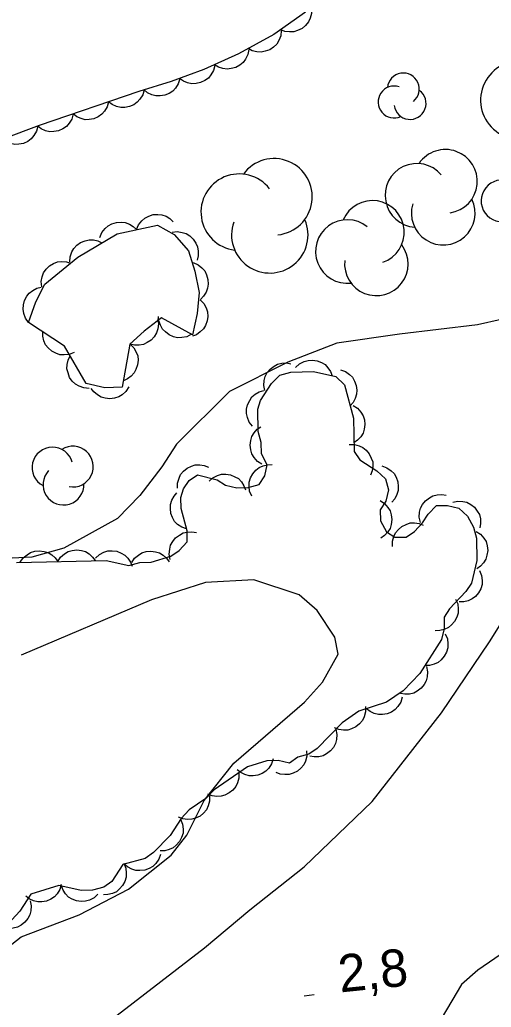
# Model space of a CAD drawing. Extents: x 336540 to 340074, y 5572036 to 5573747.
# Drawn here: x 338523 to 338560.8, y 5572360.1 to 5572439.2 of the extents above; entities that cross this region are included whole.
import ezdxf

# ---------------------------------------------------------------- set-up
doc = ezdxf.new("R2010")
doc.units = 0
for name, color, linetype in [('Niveau 2', 7, 'Continuous'), ('Niveau 22', 7, 'Continuous'), ('Niveau 3', 7, 'Continuous'), ('Niveau 44', 7, 'Continuous')]:
    doc.layers.add(name, color=color, linetype=linetype)

msp = doc.modelspace()

# ---------------------------------------------------------------- linework, layer by layer
at = {"layer": 'Niveau 2'}
for points in [[(338517.3, 5572360.16), (338521.5, 5572364.43), (338523.12, 5572365.7), (338527.76, 5572367.48), (338531.72, 5572369.54), (338535.13, 5572372.27), (338536.4, 5572373.86), (338537.77, 5572376.64), (338540.16, 5572379.64), (338545.82, 5572384.51), (338547.27, 5572386.12), (338548.52, 5572388.38), (338548.26, 5572389.72), (338546.82, 5572391.86), (338545.39, 5572393.13), (338541.77, 5572394.32), (338537.9, 5572394.11), (338533.57, 5572392.71), (338523.13, 5572388.28)], [(338561.99, 5572364.62), (338559.71, 5572363.05), (338558.38, 5572361.9), (338556.42, 5572358.55), (338555.32, 5572357.02), (338554.05, 5572355.53), (338553.01, 5572353.94), (338552.29, 5572353.31), (338549, 5572351.38), (338546.71, 5572350.27), (338545.32, 5572349.4), (338544.6, 5572348.88), (338542.55, 5572346.76)]]:
    msp.add_lwpolyline(points, dxfattribs=at)
at = {"layer": 'Niveau 22'}
for points in [[(338565.35, 5572416.04), (338559.66, 5572414.76), (338553.42, 5572414.01), (338548.4, 5572413.3), (338544.49, 5572411.76), (338539.8, 5572409.41), (338535.58, 5572405.19), (338534.38, 5572403.37), (338532.62, 5572401.09), (338530.85, 5572399.25), (338526.55, 5572396.86), (338523.97, 5572396.13), (338519.25, 5572395.91)], [(338471.91, 5572309.86), (338491, 5572327.45), (338494.21, 5572330.09), (338505.84, 5572340.38), (338511.35, 5572344.91), (338520.71, 5572352.02), (338527.31, 5572356.73), (338537.81, 5572364.83), (338541.45, 5572367.87), (338545.8, 5572371.31), (338551.25, 5572376.55), (338556.8, 5572383.67), (338560.64, 5572389.36), (338565.03, 5572396.39)]]:
    msp.add_lwpolyline(points, dxfattribs=at)
at = {"layer": 'Niveau 3'}
msp.add_line((338545.8, 5572360.99), (338546.6, 5572361.08), dxfattribs=at)
at = {"layer": 'Niveau 44'}
for points in [[(338545.89, 5572439.81), (338543.37, 5572438.02), (338540.54, 5572436.47), (338537.76, 5572435.23), (338535.14, 5572434.26), (338532.56, 5572433.46), (338524.58, 5572430.73), (338515.6, 5572427.36)], [(338546.36, 5572440.14), (338546.37, 5572439.72), (338546.26, 5572439.33), (338546.13, 5572439.03), (338545.9, 5572438.76), (338545.62, 5572438.52), (338545.27, 5572438.35), (338544.97, 5572438.24), (338544.62, 5572438.23), (338544.25, 5572438.28), (338543.91, 5572438.4)], [(338543.95, 5572438.34), (338543.91, 5572437.92), (338543.76, 5572437.55), (338543.59, 5572437.26), (338543.34, 5572437.02), (338543.03, 5572436.81), (338542.67, 5572436.69), (338542.35, 5572436.61), (338542, 5572436.64), (338541.64, 5572436.73), (338541.32, 5572436.9)], [(338541.35, 5572436.83), (338541.28, 5572436.42), (338541.1, 5572436.06), (338540.91, 5572435.79), (338540.63, 5572435.57), (338540.31, 5572435.39), (338539.94, 5572435.29), (338539.62, 5572435.24), (338539.27, 5572435.3), (338538.92, 5572435.42), (338538.61, 5572435.61)], [(338538.64, 5572435.55), (338538.54, 5572435.15), (338538.33, 5572434.8), (338538.12, 5572434.54), (338537.84, 5572434.34), (338537.5, 5572434.18), (338537.13, 5572434.11), (338536.8, 5572434.08), (338536.46, 5572434.16), (338536.12, 5572434.3), (338535.82, 5572434.51)], [(338535.84, 5572434.48), (338535.71, 5572434.08), (338535.49, 5572433.74), (338535.27, 5572433.49), (338534.97, 5572433.3), (338534.63, 5572433.16), (338534.25, 5572433.11), (338533.92, 5572433.1), (338533.59, 5572433.2), (338533.25, 5572433.36), (338532.97, 5572433.59)], [(338532.97, 5572433.6), (338532.86, 5572433.2), (338532.64, 5572432.85), (338532.43, 5572432.6), (338532.14, 5572432.4), (338531.8, 5572432.25), (338531.42, 5572432.19), (338531.1, 5572432.17), (338530.75, 5572432.26), (338530.42, 5572432.41), (338530.13, 5572432.63)], [(338530.13, 5572432.63), (338530.02, 5572432.22), (338529.8, 5572431.88), (338529.59, 5572431.63), (338529.3, 5572431.43), (338528.96, 5572431.28), (338528.58, 5572431.22), (338528.26, 5572431.2), (338527.92, 5572431.29), (338527.58, 5572431.44), (338527.29, 5572431.66)], [(338527.29, 5572431.66), (338527.18, 5572431.25), (338526.96, 5572430.91), (338526.75, 5572430.66), (338526.46, 5572430.46), (338526.12, 5572430.31), (338525.74, 5572430.25), (338525.42, 5572430.23), (338525.08, 5572430.32), (338524.74, 5572430.47), (338524.45, 5572430.69)], [(338524.45, 5572430.68), (338524.35, 5572430.28), (338524.15, 5572429.93), (338523.94, 5572429.66), (338523.66, 5572429.46), (338523.32, 5572429.3), (338522.95, 5572429.23), (338522.62, 5572429.2), (338522.28, 5572429.28), (338521.94, 5572429.42), (338521.64, 5572429.63)], [(338532.37, 5572422.39), (338532.53, 5572422.78), (338532.78, 5572423.1), (338533.02, 5572423.32), (338533.34, 5572423.48), (338533.69, 5572423.59), (338534.07, 5572423.61), (338534.4, 5572423.58), (338534.73, 5572423.46), (338535.04, 5572423.27), (338535.3, 5572423.02)], [(338523.72, 5572414.96), (338524.31, 5572416.59), (338525.02, 5572418.01), (338527.67, 5572420.18), (338530.81, 5572422.06), (338534.05, 5572422.75), (338535.38, 5572422), (338536.54, 5572420.69), (338537.04, 5572419.07), (338537.37, 5572417.35), (338537.23, 5572415.66), (338536.86, 5572413.95), (338534.37, 5572415.31), (338532.98, 5572414.25), (338531.84, 5572413.21), (338531.22, 5572409.76), (338529.84, 5572409.71), (338528.33, 5572410.06), (338526.6, 5572413.05), (338523.72, 5572414.96)], [(338529.43, 5572421.77), (338529.59, 5572422.15), (338529.85, 5572422.47), (338530.09, 5572422.7), (338530.4, 5572422.86), (338530.75, 5572422.96), (338531.14, 5572422.98), (338531.46, 5572422.96), (338531.79, 5572422.83), (338532.11, 5572422.64), (338532.37, 5572422.39)], [(338527.03, 5572419.8), (338527.05, 5572420.21), (338527.19, 5572420.6), (338527.35, 5572420.89), (338527.59, 5572421.14), (338527.89, 5572421.36), (338528.25, 5572421.5), (338528.56, 5572421.58), (338528.91, 5572421.57), (338529.28, 5572421.49), (338529.6, 5572421.34)], [(338535.22, 5572422.18), (338535.63, 5572422.24), (338536.03, 5572422.17), (338536.35, 5572422.07), (338536.64, 5572421.88), (338536.91, 5572421.62), (338537.11, 5572421.3), (338537.25, 5572421.01), (338537.3, 5572420.66), (338537.3, 5572420.29), (338537.21, 5572419.94)], [(338524.77, 5572417.81), (338524.73, 5572418.22), (338524.82, 5572418.62), (338524.92, 5572418.93), (338525.13, 5572419.22), (338525.4, 5572419.48), (338525.73, 5572419.67), (338526.03, 5572419.8), (338526.38, 5572419.83), (338526.75, 5572419.81), (338527.09, 5572419.71)], [(338536.91, 5572419.75), (338537.29, 5572419.58), (338537.6, 5572419.32), (338537.83, 5572419.08), (338537.98, 5572418.76), (338538.08, 5572418.4), (338538.09, 5572418.02), (338538.06, 5572417.7), (338537.93, 5572417.37), (338537.73, 5572417.06), (338537.48, 5572416.8)], [(338523.72, 5572414.96), (338523.47, 5572415.3), (338523.34, 5572415.68), (338523.28, 5572416.01), (338523.31, 5572416.36), (338523.4, 5572416.71), (338523.59, 5572417.05), (338523.78, 5572417.31), (338524.06, 5572417.52), (338524.39, 5572417.69), (338524.74, 5572417.78)], [(338537.47, 5572416.77), (338537.76, 5572416.47), (338537.94, 5572416.11), (338538.05, 5572415.8), (338538.07, 5572415.44), (338538.02, 5572415.08), (338537.88, 5572414.72), (338537.73, 5572414.43), (338537.47, 5572414.19), (338537.17, 5572413.97), (338536.84, 5572413.84)], [(338534.07, 5572415.24), (338534.13, 5572414.83), (338534.07, 5572414.43), (338533.97, 5572414.11), (338533.78, 5572413.81), (338533.53, 5572413.54), (338533.21, 5572413.34), (338532.92, 5572413.19), (338532.57, 5572413.13), (338532.2, 5572413.14), (338531.85, 5572413.22)], [(338536.76, 5572414), (338536.39, 5572413.81), (338535.99, 5572413.74), (338535.66, 5572413.72), (338535.32, 5572413.81), (338534.98, 5572413.96), (338534.68, 5572414.19), (338534.45, 5572414.42), (338534.28, 5572414.73), (338534.16, 5572415.08), (338534.13, 5572415.44)], [(338527.36, 5572412.55), (338526.97, 5572412.39), (338526.56, 5572412.35), (338526.23, 5572412.36), (338525.9, 5572412.48), (338525.58, 5572412.65), (338525.3, 5572412.92), (338525.08, 5572413.16), (338524.95, 5572413.49), (338524.86, 5572413.85), (338524.86, 5572414.21)], [(338531.84, 5572413.23), (338532.14, 5572412.93), (338532.34, 5572412.58), (338532.46, 5572412.27), (338532.49, 5572411.92), (338532.45, 5572411.55), (338532.32, 5572411.19), (338532.18, 5572410.9), (338531.94, 5572410.64), (338531.64, 5572410.42), (338531.31, 5572410.27)], [(338528.56, 5572409.67), (338528.14, 5572409.7), (338527.76, 5572409.84), (338527.47, 5572410), (338527.22, 5572410.25), (338527.01, 5572410.55), (338526.88, 5572410.91), (338526.79, 5572411.23), (338526.82, 5572411.58), (338526.9, 5572411.94), (338527.05, 5572412.27)], [(338542.64, 5572409.49), (338542.55, 5572409.9), (338542.59, 5572410.3), (338542.66, 5572410.63), (338542.83, 5572410.93), (338543.07, 5572411.22), (338543.38, 5572411.45), (338543.66, 5572411.61), (338544, 5572411.69), (338544.37, 5572411.71), (338544.73, 5572411.64)], [(338545.11, 5572411.34), (338545.42, 5572411.63), (338545.78, 5572411.81), (338546.1, 5572411.91), (338546.45, 5572411.92), (338546.82, 5572411.87), (338547.17, 5572411.73), (338547.46, 5572411.57), (338547.7, 5572411.32), (338547.91, 5572411.01), (338548.04, 5572410.68)], [(338522.75, 5572395.72), (338529.94, 5572395.88), (338531.75, 5572395.47), (338532.64, 5572395.71), (338533.54, 5572395.73), (338535.11, 5572396.22), (338535.77, 5572396.68), (338536.43, 5572397.36), (338536.42, 5572398.26), (338535.94, 5572400.04), (338535.92, 5572400.93), (338536.13, 5572401.61), (338536.57, 5572402.29), (338537.24, 5572402.75), (338538.82, 5572402.34), (338539.5, 5572401.91), (338540.4, 5572401.7), (338541.3, 5572401.72), (338542.19, 5572401.97), (338542.63, 5572402.65), (338542.84, 5572403.55), (338542.38, 5572404.43), (338542.36, 5572405.33), (338542.12, 5572406.22), (338542.09, 5572408.01), (338542.3, 5572408.69), (338543.18, 5572410.05), (338543.84, 5572410.73), (338544.73, 5572410.98), (338546.53, 5572411.02), (338548.33, 5572410.61), (338549.02, 5572409.95), (338549.74, 5572407.28), (338549.79, 5572404.6), (338550.25, 5572403.94), (338551.61, 5572403.07), (338552.3, 5572402.42), (338552.54, 5572401.53), (338552.33, 5572400.63), (338551.89, 5572399.94), (338551.91, 5572399.05), (338552.38, 5572398.16), (338553.06, 5572397.73), (338553.96, 5572397.75), (338554.62, 5572398.21), (338555.28, 5572398.9), (338555.72, 5572399.58), (338556.38, 5572400.27), (338557.28, 5572400.29), (338558.19, 5572400.08), (338558.87, 5572399.43), (338559.34, 5572398.54), (338559.58, 5572397.65), (338559.61, 5572395.86), (338559.19, 5572394.06), (338558.75, 5572393.38), (338557.43, 5572392.01), (338556.99, 5572391.33), (338557.01, 5572390.43), (338556.8, 5572389.53), (338555.05, 5572386.81), (338553.72, 5572385.44), (338552.39, 5572384.51), (338550.16, 5572383.79), (338548.83, 5572382.87), (338546.84, 5572380.81), (338546.17, 5572380.35), (338545.28, 5572380.11), (338544.61, 5572379.64), (338543.71, 5572379.85), (338542.81, 5572379.83), (338541.25, 5572379.35), (338538.59, 5572377.5), (338537.92, 5572376.81), (338536.59, 5572375.89), (338535.93, 5572375.2), (338535.06, 5572373.84), (338533.73, 5572372.47), (338533.07, 5572372), (338531.28, 5572371.52), (338530.4, 5572370.16), (338529.74, 5572369.69), (338528.84, 5572369.45), (338527.94, 5572369.43), (338526.14, 5572369.84), (338523.91, 5572369.12), (338523.03, 5572367.76), (338522.37, 5572367.07)], [(338548.69, 5572411.16), (338549.09, 5572411.02), (338549.42, 5572410.79), (338549.66, 5572410.56), (338549.83, 5572410.25), (338549.96, 5572409.91), (338550, 5572409.52), (338549.99, 5572409.2), (338549.88, 5572408.86), (338549.71, 5572408.54), (338549.47, 5572408.26)], [(338531.74, 5572409.78), (338531.52, 5572409.42), (338531.21, 5572409.16), (338530.94, 5572408.98), (338530.6, 5572408.87), (338530.23, 5572408.83), (338529.85, 5572408.88), (338529.54, 5572408.95), (338529.24, 5572409.14), (338528.96, 5572409.38), (338528.74, 5572409.67)], [(338541.66, 5572406.63), (338541.4, 5572406.95), (338541.25, 5572407.33), (338541.17, 5572407.65), (338541.18, 5572408), (338541.26, 5572408.36), (338541.43, 5572408.7), (338541.61, 5572408.98), (338541.88, 5572409.2), (338542.2, 5572409.39), (338542.55, 5572409.49)], [(338549.72, 5572408.3), (338550.07, 5572408.07), (338550.33, 5572407.76), (338550.51, 5572407.48), (338550.61, 5572407.14), (338550.65, 5572406.77), (338550.59, 5572406.4), (338550.51, 5572406.08), (338550.32, 5572405.78), (338550.07, 5572405.51), (338549.78, 5572405.3)], [(338542.4, 5572403.59), (338542.05, 5572403.82), (338541.78, 5572404.13), (338541.61, 5572404.41), (338541.51, 5572404.75), (338541.47, 5572405.11), (338541.52, 5572405.49), (338541.61, 5572405.81), (338541.79, 5572406.11), (338542.04, 5572406.39), (338542.33, 5572406.59)], [(338549.39, 5572405.17), (338549.81, 5572405.18), (338550.2, 5572405.07), (338550.5, 5572404.93), (338550.77, 5572404.71), (338551.01, 5572404.42), (338551.17, 5572404.08), (338551.28, 5572403.77), (338551.29, 5572403.42), (338551.24, 5572403.05), (338551.11, 5572402.71)], [(338535.66, 5572401.66), (338535.65, 5572402.08), (338535.77, 5572402.47), (338535.9, 5572402.77), (338536.13, 5572403.04), (338536.42, 5572403.27), (338536.77, 5572403.43), (338537.07, 5572403.54), (338537.43, 5572403.55), (338537.79, 5572403.49), (338538.13, 5572403.36)], [(338541.59, 5572401.04), (338541.42, 5572401.42), (338541.38, 5572401.83), (338541.39, 5572402.16), (338541.5, 5572402.49), (338541.67, 5572402.82), (338541.93, 5572403.1), (338542.18, 5572403.32), (338542.5, 5572403.46), (338542.86, 5572403.55), (338543.22, 5572403.56)], [(338552.02, 5572403.45), (338552.42, 5572403.31), (338552.75, 5572403.07), (338552.99, 5572402.85), (338553.16, 5572402.54), (338553.29, 5572402.19), (338553.33, 5572401.81), (338553.32, 5572401.49), (338553.21, 5572401.15), (338553.04, 5572400.82), (338552.8, 5572400.55)], [(338538.18, 5572402.22), (338538.48, 5572402.5), (338538.85, 5572402.68), (338539.16, 5572402.78), (338539.51, 5572402.79), (338539.88, 5572402.74), (338540.23, 5572402.59), (338540.52, 5572402.44), (338540.76, 5572402.18), (338540.97, 5572401.87), (338541.1, 5572401.54)], [(338536.38, 5572398.4), (338535.99, 5572398.54), (338535.66, 5572398.77), (338535.42, 5572399), (338535.24, 5572399.31), (338535.12, 5572399.65), (338535.08, 5572400.04), (338535.08, 5572400.36), (338535.19, 5572400.7), (338535.37, 5572401.02), (338535.6, 5572401.3)], [(338555.1, 5572398.93), (338555.01, 5572399.34), (338555.04, 5572399.74), (338555.11, 5572400.07), (338555.28, 5572400.37), (338555.51, 5572400.66), (338555.82, 5572400.89), (338556.1, 5572401.06), (338556.45, 5572401.13), (338556.82, 5572401.16), (338557.17, 5572401.1)], [(338551.87, 5572400.67), (338552.22, 5572400.44), (338552.49, 5572400.13), (338552.67, 5572399.86), (338552.76, 5572399.52), (338552.8, 5572399.15), (338552.75, 5572398.77), (338552.67, 5572398.45), (338552.48, 5572398.16), (338552.23, 5572397.88), (338551.94, 5572397.67)], [(338557.69, 5572400.56), (338558.1, 5572400.64), (338558.51, 5572400.61), (338558.83, 5572400.54), (338559.14, 5572400.37), (338559.42, 5572400.14), (338559.65, 5572399.83), (338559.82, 5572399.55), (338559.9, 5572399.21), (338559.92, 5572398.84), (338559.86, 5572398.48)], [(338552.87, 5572396.99), (338552.86, 5572397.41), (338552.97, 5572397.8), (338553.11, 5572398.1), (338553.34, 5572398.37), (338553.62, 5572398.6), (338553.97, 5572398.77), (338554.27, 5572398.88), (338554.63, 5572398.88), (338554.99, 5572398.83), (338555.33, 5572398.7)], [(338535.07, 5572395.96), (338534.98, 5572396.37), (338535.02, 5572396.77), (338535.09, 5572397.09), (338535.27, 5572397.4), (338535.5, 5572397.69), (338535.81, 5572397.91), (338536.09, 5572398.08), (338536.43, 5572398.15), (338536.8, 5572398.17), (338537.16, 5572398.11)], [(338559.57, 5572398.21), (338559.92, 5572397.98), (338560.18, 5572397.67), (338560.36, 5572397.39), (338560.45, 5572397.05), (338560.49, 5572396.68), (338560.43, 5572396.3), (338560.35, 5572395.99), (338560.16, 5572395.69), (338559.92, 5572395.42), (338559.62, 5572395.21)], [(338523.06, 5572395.73), (338523.29, 5572396.08), (338523.6, 5572396.34), (338523.88, 5572396.52), (338524.21, 5572396.62), (338524.58, 5572396.66), (338524.96, 5572396.6), (338525.28, 5572396.52), (338525.58, 5572396.33), (338525.85, 5572396.09), (338526.06, 5572395.79)], [(338526.06, 5572395.79), (338526.29, 5572396.14), (338526.6, 5572396.41), (338526.88, 5572396.59), (338527.21, 5572396.68), (338527.58, 5572396.72), (338527.96, 5572396.67), (338528.28, 5572396.59), (338528.57, 5572396.4), (338528.85, 5572396.15), (338529.06, 5572395.86)], [(338529.08, 5572396.07), (338529.39, 5572396.36), (338529.75, 5572396.54), (338530.06, 5572396.65), (338530.42, 5572396.66), (338530.78, 5572396.61), (338531.14, 5572396.46), (338531.42, 5572396.31), (338531.67, 5572396.05), (338531.88, 5572395.75), (338532.01, 5572395.41)], [(338531.98, 5572395.7), (338532.21, 5572396.05), (338532.52, 5572396.31), (338532.8, 5572396.49), (338533.14, 5572396.59), (338533.5, 5572396.63), (338533.88, 5572396.57), (338534.2, 5572396.49), (338534.5, 5572396.3), (338534.77, 5572396.06), (338534.98, 5572395.76)], [(338559.84, 5572395.06), (338560, 5572394.68), (338560.05, 5572394.28), (338560.04, 5572393.95), (338559.93, 5572393.61), (338559.76, 5572393.29), (338559.5, 5572393), (338559.25, 5572392.79), (338558.93, 5572392.65), (338558.57, 5572392.55), (338558.21, 5572392.55)], [(338557.92, 5572392.77), (338558.09, 5572392.39), (338558.13, 5572391.98), (338558.12, 5572391.65), (338558.01, 5572391.32), (338557.84, 5572390.99), (338557.58, 5572390.71), (338557.34, 5572390.5), (338557.01, 5572390.35), (338556.65, 5572390.26), (338556.29, 5572390.25)], [(338557.09, 5572389.99), (338557.26, 5572389.6), (338557.3, 5572389.2), (338557.29, 5572388.87), (338557.19, 5572388.53), (338557.01, 5572388.21), (338556.76, 5572387.92), (338556.51, 5572387.71), (338556.19, 5572387.57), (338555.83, 5572387.47), (338555.47, 5572387.46)], [(338555.59, 5572387.37), (338555.68, 5572386.96), (338555.64, 5572386.55), (338555.57, 5572386.23), (338555.4, 5572385.93), (338555.16, 5572385.64), (338554.85, 5572385.41), (338554.57, 5572385.25), (338554.23, 5572385.17), (338553.86, 5572385.15), (338553.5, 5572385.22)], [(338553.64, 5572384.91), (338553.52, 5572384.51), (338553.3, 5572384.17), (338553.08, 5572383.92), (338552.79, 5572383.73), (338552.45, 5572383.59), (338552.07, 5572383.53), (338551.74, 5572383.52), (338551.4, 5572383.61), (338551.07, 5572383.77), (338550.78, 5572383.99)], [(338550.7, 5572384.16), (338550.7, 5572383.74), (338550.59, 5572383.35), (338550.45, 5572383.05), (338550.23, 5572382.78), (338549.94, 5572382.55), (338549.59, 5572382.39), (338549.29, 5572382.28), (338548.93, 5572382.27), (338548.57, 5572382.32), (338548.23, 5572382.46)], [(338548.32, 5572382.35), (338548.41, 5572381.94), (338548.37, 5572381.53), (338548.3, 5572381.21), (338548.13, 5572380.9), (338547.9, 5572380.62), (338547.59, 5572380.39), (338547.31, 5572380.22), (338546.96, 5572380.15), (338546.59, 5572380.13), (338546.24, 5572380.19)], [(338545.99, 5572380.61), (338546, 5572380.19), (338545.89, 5572379.8), (338545.76, 5572379.5), (338545.53, 5572379.23), (338545.25, 5572378.99), (338544.9, 5572378.83), (338544.59, 5572378.72), (338544.24, 5572378.71), (338543.87, 5572378.76), (338543.54, 5572378.89)], [(338543.3, 5572379.98), (338543.18, 5572379.58), (338542.95, 5572379.24), (338542.73, 5572379), (338542.43, 5572378.81), (338542.09, 5572378.67), (338541.71, 5572378.62), (338541.39, 5572378.61), (338541.05, 5572378.71), (338540.71, 5572378.87), (338540.43, 5572379.1)], [(338540.55, 5572378.86), (338540.55, 5572378.44), (338540.44, 5572378.05), (338540.31, 5572377.75), (338540.08, 5572377.48), (338539.79, 5572377.25), (338539.45, 5572377.08), (338539.14, 5572376.98), (338538.79, 5572376.97), (338538.42, 5572377.02), (338538.08, 5572377.15)], [(338538.2, 5572377.01), (338538.21, 5572376.59), (338538.09, 5572376.2), (338537.96, 5572375.9), (338537.73, 5572375.63), (338537.45, 5572375.39), (338537.1, 5572375.23), (338536.79, 5572375.13), (338536.44, 5572375.12), (338536.07, 5572375.17), (338535.74, 5572375.3)], [(338535.89, 5572375.13), (338536.05, 5572374.75), (338536.1, 5572374.34), (338536.09, 5572374.01), (338535.98, 5572373.68), (338535.81, 5572373.35), (338535.55, 5572373.07), (338535.31, 5572372.85), (338534.99, 5572372.71), (338534.63, 5572372.61), (338534.27, 5572372.6)], [(338534.28, 5572372.32), (338534.14, 5572371.93), (338533.9, 5572371.6), (338533.68, 5572371.36), (338533.37, 5572371.19), (338533.02, 5572371.06), (338532.64, 5572371.02), (338532.32, 5572371.03), (338531.98, 5572371.14), (338531.65, 5572371.31), (338531.38, 5572371.55)], [(338531.34, 5572371.61), (338531.5, 5572371.22), (338531.54, 5572370.82), (338531.54, 5572370.49), (338531.43, 5572370.16), (338531.25, 5572369.83), (338530.99, 5572369.55), (338530.75, 5572369.33), (338530.43, 5572369.19), (338530.07, 5572369.1), (338529.71, 5572369.09)], [(338526.34, 5572369.91), (338526.23, 5572369.5), (338526, 5572369.16), (338525.79, 5572368.91), (338525.49, 5572368.72), (338525.15, 5572368.58), (338524.77, 5572368.52), (338524.45, 5572368.51), (338524.11, 5572368.61), (338523.77, 5572368.76), (338523.49, 5572368.98)], [(338529.27, 5572369.13), (338528.97, 5572368.84), (338528.6, 5572368.66), (338528.29, 5572368.56), (338527.94, 5572368.54), (338527.57, 5572368.59), (338527.22, 5572368.74), (338526.93, 5572368.9), (338526.69, 5572369.15), (338526.48, 5572369.46), (338526.35, 5572369.79)], [(338523.84, 5572368.61), (338523.93, 5572368.2), (338523.9, 5572367.8), (338523.83, 5572367.47), (338523.66, 5572367.17), (338523.43, 5572366.88), (338523.12, 5572366.65), (338522.84, 5572366.48), (338522.49, 5572366.4), (338522.12, 5572366.38), (338521.77, 5572366.44)]]:
    msp.add_lwpolyline(points, dxfattribs=at)
for centre, radius, start, end in [((338563.035, 5572432.766), 3.121, 79.72234, 302.4067), ((338553.733, 5572433.658), 1.281, 308.96343, 174.65202), ((338552.996, 5572432.618), 1.281, 71.78493, 294.46929), ((338554.272, 5572432.503), 1.281, 187.11724, 54.57432), ((338557.104, 5572426.259), 2.553, 278.39278, 145.84986), ((338543.379, 5572425.019), 3.063, 275.89678, 143.35386), ((338554.827, 5572425.134), 2.553, 40.23898, 265.92757), ((338540.591, 5572423.79), 3.063, 37.74298, 263.43157), ((338561.636, 5572424.697), 1.672, 67.20947, 289.89383), ((338551.261, 5572422.172), 2.546, 289.35029, 156.80738), ((338556.932, 5572423.712), 2.553, 163.06047, 25.74483), ((338543.039, 5572421.975), 3.063, 160.56447, 23.24883), ((338549.245, 5572420.639), 2.546, 51.19649, 276.88508), ((338551.575, 5572419.645), 2.546, 174.01799, 36.70235), ((338525.634, 5572403.321), 1.634, 15.02147, 242.47856), ((338527.266, 5572403.399), 1.634, 259.68916, 122.37353), ((338526.518, 5572401.956), 1.634, 136.86767, 2.55626)]:
    msp.add_arc(centre, radius, start, end, dxfattribs=at)

# ---------------------------------------------------------------- texts
at = {"layer": 'Niveau 3'}
msp.add_text('2,8    ', height=3, rotation=5.88941, dxfattribs=at).set_placement((338548.67, 5572361.25))

doc.saveas('drawing.dxf')
